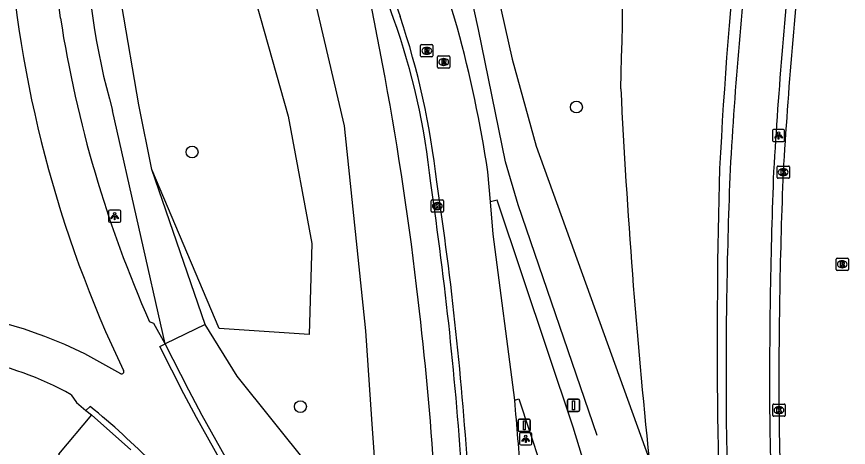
# Model space of a CAD drawing. Extents: x 155018 to 156648, y 383980 to 385733.
# Drawn here: x 155982 to 156050, y 384679.4 to 384714.6 of the extents above; entities that cross this region are included whole.
import ezdxf

# ---------------------------------------------------------------- set-up
doc = ezdxf.new("R2010")
doc.units = 0
for name, color, linetype in [('IMGEO_Berm_groen', 7, 'Continuous'), ('IMGEO_Berm_open', 7, 'Continuous'), ('IMGEO_Boom', 7, 'Continuous'), ('IMGEO_Fietspad_gesloten', 7, 'Continuous'), ('IMGEO_Groenvoorziening', 7, 'Continuous'), ('IMGEO_Hek', 7, 'Continuous'), ('IMGEO_Kolk', 7, 'Continuous'), ('IMGEO_Lichtpunt', 7, 'Continuous'), ('IMGEO_OVBaan_gesloten', 7, 'Continuous'), ('IMGEO_Rijbaan_lokaal_gesloten', 7, 'Continuous'), ('IMGEO_Rijbaan_lokaal_open', 7, 'Continuous'), ('IMGEO_Rijbaan_regionaal_gesloten', 7, 'Continuous'), ('IMGEO_Rioolput', 7, 'Continuous'), ('IMGEO_Verkeersbordpaal', 7, 'Continuous')]:
    doc.layers.add(name, color=color, linetype=linetype)

msp = doc.modelspace()

# ---------------------------------------------------------------- linework, layer by layer
at = {"layer": 'IMGEO_Berm_groen'}
for points in [[(156017.093, 384735.159), (156022.474, 384711.102), (156024.433, 384703.994), (156033.679, 384678.434)], [(155994.133, 384687.845), (155989.826, 384706.927)]]:
    msp.add_lwpolyline(points, dxfattribs=at)
for centre, radius, start, end in [((155744.774, 384660.519), 271.796, 6.53082, 14.27978), ((156041.575, 384721.953), 53.886, 179.79155, 196.19138), ((155748.536, 384659.813), 268.141, 0.58056, 6.77203)]:
    msp.add_arc(centre, radius, start, end, dxfattribs=at)
at = {"layer": 'IMGEO_Berm_open'}
for points in [[(156014.509, 384652.935), (156000, 384676.751), (155999.04, 384678.595), (155997.151, 384681.989), (155996.057, 384684.053), (155994.133, 384687.845)], [(155987.643, 384682.411), (155988.099, 384682.037)], [(155988.099, 384682.037), (155991.323, 384679.179)]]:
    msp.add_lwpolyline(points, dxfattribs=at)
at = {"layer": 'IMGEO_Boom'}
for centre in [(156027.731, 384707.2), (155996.324, 384703.524), (156005.174, 384682.717)]:
    msp.add_circle(centre, 0.489, dxfattribs=at)
at = {"layer": 'IMGEO_Fietspad_gesloten'}
for points in [[(155985.564, 384714.461), (155985.423, 384715.585)], [(155994.133, 384687.845), (155993.205, 384689.513), (155992.84, 384689.661)], [(156014.132, 384652.538), (156000, 384675.81), (155998.606, 384678.363), (155996.676, 384681.831), (155995.641, 384683.763), (155993.687, 384687.638), (155994.133, 384687.845)], [(155990.491, 384685.408), (155987.545, 384687.037)], [(155986.447, 384683.696), (155986.886, 384683.051), (155987.643, 384682.411)], [(155987.643, 384682.411), (155987.994, 384682.737)]]:
    msp.add_lwpolyline(points, dxfattribs=at)
for centre, radius, start, end in [((156428.96, 384679.781), 389.305, 173.67967, 176.71364), ((156079.542, 384728.132), 98.455, 183.74068, 205.55373), ((156455.697, 384677.632), 412.565, 173.78498, 176.62205), ((156083.375, 384729.69), 98.99, 188.84991, 203.85211), ((156467.597, 384685.164), 427.637, 177.73059, 180.35924), ((156481.029, 384684.921), 437.511, 177.77047, 180.32865), ((155971.855, 384655.437), 35.281, 63.59488, 109.40316), ((155972.868, 384658.869), 28.298, 61.32353, 78.85217), ((155990.567, 384685.568), 0.178, 244.51771, 32.13159), ((155946.717, 384632.176), 65.27, 38.45777, 50.77255), ((156351.093, 384686.096), 311.146, 180.66531, 184.49957), ((156343.412, 384685.507), 299.903, 180.59156, 184.50847)]:
    msp.add_arc(centre, radius, start, end, dxfattribs=at)
at = {"layer": 'IMGEO_Groenvoorziening'}
for points in [[(155987.689, 384722.149), (155988.117, 384723.455), (155990.955, 384732.109), (155992.934, 384738.144), (156001.683, 384735.791), (156008.741, 384705.668), (156010.498, 384688.9), (156010.997, 384681.694), (156011.771, 384670.519)], [(155990.589, 384715.49), (155997.27, 384730.889), (156004.162, 384706.442), (156006.109, 384696.044), (156005.888, 384688.61), (155998.542, 384689.097), (155993.022, 384702.105)], [(155993.022, 384702.105), (155991.983, 384707.382), (155990.589, 384715.49)], [(155997.381, 384689.417), (155993.022, 384702.105)], [(155997.381, 384689.417), (155994.133, 384687.845)], [(156011.771, 384670.519), (156000, 384685.211), (155997.381, 384689.417)], [(155988.099, 384682.037), (155985.414, 384678.827), (155988.347, 384676.106)]]:
    msp.add_lwpolyline(points, dxfattribs=at)
for centre, radius, start, end in [((155457.767, 384724.956), 573.827, 358.374974, 2.501426), ((156454.073, 384680.385), 415.21, 171.25209, 176.99188), ((156573.136, 384734.933), 542.408, 182.77388, 185.97892), ((156529.95, 384688.151), 490.715, 178.36245, 183.0899)]:
    msp.add_arc(centre, radius, start, end, dxfattribs=at)
at = {"layer": 'IMGEO_Hek'}
msp.add_lwpolyline([(156029.426, 384680.364), (156022.985, 384699.214), (156021.936, 384702.717), (156019.729, 384713.545), (156014.248, 384738.394)], dxfattribs=at)
at = {"layer": 'IMGEO_Kolk'}
for p, q in [((156044.134, 384701.449), (156044.134, 384702.301)), ((156044.209, 384702.375), (156045.061, 384702.375)), ((156044.622, 384702.155), (156044.647, 384702.155)), ((156045.135, 384702.301), (156045.135, 384701.449)), ((156045.061, 384701.375), (156044.209, 384701.375)), ((156044.645, 384701.595), (156044.62, 384701.595)), ((156015.865, 384698.683), (156015.865, 384699.535)), ((156015.94, 384699.609), (156016.792, 384699.609)), ((156016.353, 384699.389), (156016.378, 384699.389)), ((156016.866, 384699.535), (156016.866, 384698.683)), ((156016.792, 384698.609), (156015.94, 384698.609)), ((156016.376, 384698.829), (156016.351, 384698.829)), ((156043.86, 384682.931), (156044.712, 384682.931)), ((156043.785, 384682.005), (156043.785, 384682.857)), ((156044.273, 384682.711), (156044.298, 384682.711)), ((156044.786, 384682.857), (156044.786, 384682.005)), ((156044.712, 384681.931), (156043.86, 384681.931)), ((156044.296, 384682.151), (156044.271, 384682.151))]:
    msp.add_line(p, q, dxfattribs=at)
for points in [[(156044.134, 384701.449), (156044.134, 384702.301)], [(156044.209, 384702.375), (156045.061, 384702.375)], [(156044.455, 384702.075), (156044.578, 384702.075), (156044.578, 384701.924), (156044.708, 384702.075), (156044.872, 384702.075), (156044.726, 384701.924), (156044.879, 384701.675), (156044.727, 384701.675), (156044.642, 384701.839), (156044.578, 384701.772), (156044.578, 384701.675), (156044.455, 384701.675), (156044.455, 384702.075)], [(156045.135, 384702.301), (156045.135, 384701.449)], [(156045.061, 384701.375), (156044.209, 384701.375)], [(156015.865, 384698.683), (156015.865, 384699.535)], [(156015.94, 384699.609), (156016.792, 384699.609)], [(156016.186, 384699.309), (156016.309, 384699.309), (156016.309, 384699.158), (156016.439, 384699.309), (156016.603, 384699.309), (156016.457, 384699.158), (156016.61, 384698.909), (156016.458, 384698.909), (156016.373, 384699.073), (156016.309, 384699.006), (156016.309, 384698.909), (156016.186, 384698.909), (156016.186, 384699.309)], [(156016.866, 384699.535), (156016.866, 384698.683)], [(156016.792, 384698.609), (156015.94, 384698.609)], [(156043.86, 384682.931), (156044.712, 384682.931)], [(156043.785, 384682.005), (156043.785, 384682.857)], [(156044.106, 384682.631), (156044.229, 384682.631), (156044.229, 384682.48), (156044.359, 384682.631), (156044.523, 384682.631), (156044.377, 384682.48), (156044.53, 384682.231), (156044.378, 384682.231), (156044.293, 384682.395), (156044.229, 384682.328), (156044.229, 384682.231), (156044.106, 384682.231), (156044.106, 384682.631)], [(156044.786, 384682.857), (156044.786, 384682.005)], [(156044.712, 384681.931), (156043.86, 384681.931)]]:
    msp.add_lwpolyline(points, dxfattribs=at)
for centre, start, end in [((156044.211, 384702.299), 91.55205, 178.44795), ((156044.211, 384702.299), 91.55205, 178.44795), ((156045.059, 384702.299), 1.55205, 88.44795), ((156045.059, 384702.299), 1.55205, 88.44795), ((156044.211, 384701.451), 181.55205, 268.44795), ((156044.211, 384701.451), 181.55205, 268.44795), ((156045.059, 384701.451), 271.55205, 358.44795), ((156045.059, 384701.451), 271.55205, 358.44795), ((156015.942, 384699.533), 91.55205, 178.44795), ((156015.942, 384699.533), 91.55205, 178.44795), ((156016.79, 384699.533), 1.55205, 88.44795), ((156016.79, 384699.533), 1.55205, 88.44795), ((156015.942, 384698.685), 181.55205, 268.44795), ((156015.942, 384698.685), 181.55205, 268.44795), ((156016.79, 384698.685), 271.55205, 358.44795), ((156016.79, 384698.685), 271.55205, 358.44795), ((156043.862, 384682.855), 91.55205, 178.44795), ((156043.862, 384682.855), 91.55205, 178.44795), ((156044.71, 384682.855), 1.55205, 88.44795), ((156044.71, 384682.855), 1.55205, 88.44795), ((156043.862, 384682.007), 181.55205, 268.44795), ((156043.862, 384682.007), 181.55205, 268.44795), ((156044.71, 384682.007), 271.55205, 358.44795), ((156044.71, 384682.007), 271.55205, 358.44795)]:
    msp.add_arc(centre, 0.0765, start, end, dxfattribs=at)
for centre, major_axis, ratio, start_param, end_param in [((156044.621, 384701.875), (-0.387, 0.002), 0.722429, 4.712389, 7.853982), ((156044.646, 384701.875), (-0.39, 0.002), 0.717154, 1.570796, 4.712389), ((156016.352, 384699.109), (-0.387, 0.002), 0.722429, 4.712389, 7.853982), ((156016.377, 384699.109), (-0.39, 0.002), 0.717154, 1.570796, 4.712389), ((156044.272, 384682.431), (-0.387, 0.002), 0.722429, 4.712389, 7.853982), ((156044.297, 384682.431), (-0.39, 0.002), 0.717154, 1.570796, 4.712389)]:
    msp.add_ellipse(centre, major_axis=major_axis, ratio=ratio, start_param=start_param, end_param=end_param, dxfattribs=at)
at = {"layer": 'IMGEO_Lichtpunt'}
for p, q in [((156044.656, 384705.374), (156043.848, 384705.374)), ((156044.656, 384705.374), (156043.848, 384705.374)), ((156043.754, 384705.279), (156043.754, 384704.472)), ((156043.754, 384705.279), (156043.754, 384704.472)), ((156044.75, 384704.472), (156044.75, 384705.279)), ((156044.75, 384704.472), (156044.75, 384705.279)), ((156043.848, 384704.378), (156044.656, 384704.378)), ((156043.848, 384704.378), (156044.656, 384704.378)), ((155989.493, 384698.687), (155989.493, 384697.88)), ((155989.493, 384698.687), (155989.493, 384697.88)), ((155990.395, 384698.782), (155989.587, 384698.782)), ((155990.395, 384698.782), (155989.587, 384698.782)), ((155990.489, 384697.88), (155990.489, 384698.687)), ((155990.489, 384697.88), (155990.489, 384698.687)), ((155989.587, 384697.786), (155990.395, 384697.786)), ((155989.587, 384697.786), (155990.395, 384697.786)), ((156023.09, 384680.489), (156023.09, 384679.682)), ((156023.09, 384680.489), (156023.09, 384679.682)), ((156023.992, 384680.584), (156023.184, 384680.584)), ((156023.992, 384680.584), (156023.184, 384680.584)), ((156024.086, 384679.682), (156024.086, 384680.489)), ((156024.086, 384679.682), (156024.086, 384680.489)), ((156023.184, 384679.588), (156023.992, 384679.588)), ((156023.184, 384679.588), (156023.992, 384679.588))]:
    msp.add_line(p, q, dxfattribs=at)
for points in [[(156044.128, 384704.943), (156044.167, 384704.915), (156043.979, 384704.653), (156043.941, 384704.68), (156044.128, 384704.943)], [(156044.23, 384704.895), (156044.277, 384704.895), (156044.277, 384704.573), (156044.23, 384704.573), (156044.23, 384704.895)], [(156044.34, 384704.915), (156044.378, 384704.942), (156044.565, 384704.68), (156044.526, 384704.652), (156044.34, 384704.915)], [(155989.867, 384698.351), (155989.906, 384698.323), (155989.718, 384698.061), (155989.68, 384698.088), (155989.867, 384698.351)], [(155989.969, 384698.303), (155990.016, 384698.303), (155990.016, 384697.981), (155989.969, 384697.981), (155989.969, 384698.303)], [(155990.079, 384698.323), (155990.117, 384698.35), (155990.304, 384698.088), (155990.265, 384698.06), (155990.079, 384698.323)], [(156023.464, 384680.153), (156023.503, 384680.125), (156023.315, 384679.863), (156023.277, 384679.89), (156023.464, 384680.153)], [(156023.566, 384680.105), (156023.613, 384680.105), (156023.613, 384679.783), (156023.566, 384679.783), (156023.566, 384680.105)], [(156023.676, 384680.125), (156023.714, 384680.152), (156023.901, 384679.89), (156023.862, 384679.862), (156023.676, 384680.125)]]:
    msp.add_lwpolyline(points, dxfattribs=at)
for centre in [(156044.253, 384705.077), (155989.992, 384698.485), (156023.589, 384680.287)]:
    msp.add_circle(centre, 0.0994, dxfattribs=at)
for centre, start, end in [((156043.848, 384705.279), 90, 180), ((156043.848, 384705.279), 90, 180), ((156044.656, 384705.279), 0, 90), ((156044.656, 384705.279), 0, 90), ((156043.848, 384704.472), 180, 270), ((156043.848, 384704.472), 180, 270), ((156044.656, 384704.472), 270, 0), ((156044.656, 384704.472), 270, 360), ((155989.587, 384698.687), 90, 180), ((155989.587, 384698.687), 90, 180), ((155990.395, 384698.687), 0, 90), ((155990.395, 384698.687), 0, 90), ((155989.587, 384697.88), 180, 270), ((155989.587, 384697.88), 180, 270), ((155990.395, 384697.88), 270, 0), ((155990.395, 384697.88), 270, 360), ((156023.184, 384680.489), 90, 180), ((156023.184, 384680.489), 90, 180), ((156023.992, 384680.489), 0, 90), ((156023.992, 384680.489), 0, 90), ((156023.184, 384679.682), 180, 270), ((156023.184, 384679.682), 180, 270), ((156023.992, 384679.682), 270, 0), ((156023.992, 384679.682), 270, 360)]:
    msp.add_arc(centre, 0.0946, start, end, dxfattribs=at)
at = {"layer": 'IMGEO_OVBaan_gesloten'}
for centre, radius, start, end in [((156435.845, 384679.022), 391.878, 173.67203, 176.6576), ((156472.073, 384684.429), 427.796, 177.66341, 180.26812), ((156376.032, 384686.892), 331.78, 180.77116, 184.30951)]:
    msp.add_arc(centre, radius, start, end, dxfattribs=at)
at = {"layer": 'IMGEO_Rijbaan_lokaal_gesloten'}
for points in [[(156038.681, 384642.283), (156031.378, 384668.186), (156027.462, 384681.029), (156021.256, 384699.576), (156020.708, 384699.461)], [(156022.691, 384683.243), (156023.024, 384683.369), (156025.677, 384675.34), (156026.109, 384673.847)]]:
    msp.add_lwpolyline(points, dxfattribs=at)
at = {"layer": 'IMGEO_Rijbaan_lokaal_open'}
msp.add_lwpolyline([(156012.797, 384714.434), (156008.172, 384727.559)], dxfattribs=at)
for centre, radius, start, end in [((155958.207, 384695.094), 57.915, 5.81998, 19.50778), ((155725.682, 384657.837), 293.33, 3.65677, 8.45527)]:
    msp.add_arc(centre, radius, start, end, dxfattribs=at)
at = {"layer": 'IMGEO_Rijbaan_regionaal_gesloten'}
for points in [[(156008.487, 384728.25), (156013.318, 384714.584)], [(156020.708, 384699.461), (156020.49, 384701.91)], [(156022.691, 384683.243), (156020.943, 384696.818), (156020.708, 384699.461)]]:
    msp.add_lwpolyline(points, dxfattribs=at)
for centre, radius, start, end in [((155924.61, 384687.74), 96.921, 8.4069, 22.60753), ((155953.682, 384694.248), 63.008, 6.2215, 18.82983), ((155740.692, 384659.43), 278.756, 3.52868, 8.59211), ((155739.869, 384657.753), 283.968, 3.87554, 5.15005)]:
    msp.add_arc(centre, radius, start, end, dxfattribs=at)
at = {"layer": 'IMGEO_Rioolput'}
for p, q in [((156015.002, 384711.368), (156015.002, 384712.22)), ((156015.077, 384712.294), (156015.929, 384712.294)), ((156016.003, 384712.22), (156016.003, 384711.368)), ((156015.513, 384711.514), (156015.488, 384711.514)), ((156015.49, 384712.074), (156015.515, 384712.074)), ((156015.929, 384711.294), (156015.077, 384711.294)), ((156016.39, 384710.452), (156016.39, 384711.304)), ((156016.465, 384711.378), (156017.317, 384711.378)), ((156016.878, 384711.158), (156016.903, 384711.158)), ((156017.391, 384711.304), (156017.391, 384710.452)), ((156017.317, 384710.378), (156016.465, 384710.378)), ((156016.901, 384710.598), (156016.876, 384710.598)), ((156048.958, 384693.923), (156048.958, 384694.775)), ((156049.033, 384694.849), (156049.885, 384694.849)), ((156049.446, 384694.629), (156049.471, 384694.629)), ((156049.959, 384694.775), (156049.959, 384693.923)), ((156049.885, 384693.849), (156049.033, 384693.849)), ((156049.469, 384694.069), (156049.444, 384694.069))]:
    msp.add_line(p, q, dxfattribs=at)
for points in [[(156015.002, 384711.368), (156015.002, 384712.22)], [(156015.077, 384712.294), (156015.929, 384712.294)], [(156016.003, 384712.22), (156016.003, 384711.368)], [(156015.591, 384711.992), (156015.339, 384711.994), (156015.339, 384711.594)], [(156015.339, 384711.594), (156015.463, 384711.594), (156015.463, 384711.756), (156015.474, 384711.756)], [(156015.517, 384711.913), (156015.463, 384711.913), (156015.463, 384711.832)], [(156015.463, 384711.832), (156015.515, 384711.832)], [(156015.521, 384711.727), (156015.592, 384711.594), (156015.732, 384711.594), (156015.667, 384711.72)], [(156015.929, 384711.294), (156015.077, 384711.294)], [(156016.39, 384710.452), (156016.39, 384711.304)], [(156016.465, 384711.378), (156017.317, 384711.378)], [(156016.979, 384711.076), (156016.727, 384711.078), (156016.727, 384710.678)], [(156016.727, 384710.678), (156016.851, 384710.678), (156016.851, 384710.84), (156016.862, 384710.84)], [(156016.905, 384710.997), (156016.851, 384710.997), (156016.851, 384710.916)], [(156016.851, 384710.916), (156016.903, 384710.916)], [(156016.909, 384710.811), (156016.98, 384710.678), (156017.12, 384710.678), (156017.055, 384710.804)], [(156017.391, 384711.304), (156017.391, 384710.452)], [(156017.317, 384710.378), (156016.465, 384710.378)], [(156048.958, 384693.923), (156048.958, 384694.775)], [(156049.033, 384694.849), (156049.885, 384694.849)], [(156049.547, 384694.547), (156049.295, 384694.549), (156049.295, 384694.149)], [(156049.473, 384694.468), (156049.419, 384694.468), (156049.419, 384694.387)], [(156049.959, 384694.775), (156049.959, 384693.923)], [(156049.885, 384693.849), (156049.033, 384693.849)], [(156049.295, 384694.149), (156049.419, 384694.149), (156049.419, 384694.311), (156049.43, 384694.311)], [(156049.419, 384694.387), (156049.471, 384694.387)], [(156049.477, 384694.282), (156049.548, 384694.149), (156049.688, 384694.149), (156049.623, 384694.275)]]:
    msp.add_lwpolyline(points, dxfattribs=at)
for centre, radius, start, end in [((156015.079, 384712.218), 0.0765, 91.55205, 178.44795), ((156015.079, 384712.218), 0.0765, 91.55205, 178.44795), ((156015.927, 384712.218), 0.0765, 1.55205, 88.44795), ((156015.927, 384712.218), 0.0765, 1.55205, 88.44795), ((156015.473, 384711.703), 0.0533, 26.02933, 88.69889), ((156015.499, 384712.021), 0.19, 274.7715, 282.96867), ((156015.523, 384711.817), 0.0964, 77.00612, 93.18647), ((156015.537, 384711.874), 0.0378, 276.66336, 79.67722), ((156015.59, 384711.882), 0.109, 350.36119, 89.41601), ((156015.588, 384711.882), 0.112, 277.58423, 350.98172), ((156015.572, 384711.667), 0.108, 29.51342, 73.79051), ((156015.079, 384711.37), 0.0765, 181.55205, 268.44795), ((156015.079, 384711.37), 0.0765, 181.55205, 268.44795), ((156015.927, 384711.37), 0.0765, 271.55205, 358.44795), ((156015.927, 384711.37), 0.0765, 271.55205, 358.44795), ((156016.467, 384711.302), 0.0765, 91.55205, 178.44795), ((156016.467, 384711.302), 0.0765, 91.55205, 178.44795), ((156016.861, 384710.787), 0.0533, 26.02933, 88.69889), ((156016.887, 384711.105), 0.19, 274.7715, 282.96867), ((156016.911, 384710.901), 0.0964, 77.00612, 93.18647), ((156016.925, 384710.958), 0.0378, 276.66336, 79.67722), ((156016.978, 384710.966), 0.109, 350.36119, 89.41601), ((156016.976, 384710.966), 0.112, 277.58423, 350.98172), ((156016.96, 384710.751), 0.108, 29.51342, 73.79051), ((156017.315, 384711.302), 0.0765, 1.55205, 88.44795), ((156017.315, 384711.302), 0.0765, 1.55205, 88.44795), ((156016.467, 384710.454), 0.0765, 181.55205, 268.44795), ((156016.467, 384710.454), 0.0765, 181.55205, 268.44795), ((156017.315, 384710.454), 0.0765, 271.55205, 358.44795), ((156017.315, 384710.454), 0.0765, 271.55205, 358.44795), ((156049.035, 384694.773), 0.0765, 91.55205, 178.44795), ((156049.035, 384694.773), 0.0765, 91.55205, 178.44795), ((156049.479, 384694.372), 0.0964, 77.00612, 93.18647), ((156049.493, 384694.429), 0.0378, 276.66336, 79.67722), ((156049.546, 384694.437), 0.109, 350.36119, 89.41601), ((156049.883, 384694.773), 0.0765, 1.55205, 88.44795), ((156049.883, 384694.773), 0.0765, 1.55205, 88.44795), ((156049.035, 384693.925), 0.0765, 181.55205, 268.44795), ((156049.035, 384693.925), 0.0765, 181.55205, 268.44795), ((156049.429, 384694.258), 0.0533, 26.02933, 88.69889), ((156049.455, 384694.576), 0.19, 274.7715, 282.96867), ((156049.544, 384694.437), 0.112, 277.58423, 350.98172), ((156049.528, 384694.222), 0.108, 29.51342, 73.79051), ((156049.883, 384693.925), 0.0765, 271.55205, 358.44795), ((156049.883, 384693.925), 0.0765, 271.55205, 358.44795)]:
    msp.add_arc(centre, radius, start, end, dxfattribs=at)
for centre, major_axis, ratio, start_param, end_param in [((156015.489, 384711.794), (-0.387, 0.002), 0.722429, 4.712389, 7.853982), ((156015.514, 384711.794), (-0.39, 0.002), 0.717154, 1.570796, 4.712389), ((156016.877, 384710.878), (-0.387, 0.002), 0.722429, 4.712389, 7.853982), ((156016.902, 384710.878), (-0.39, 0.002), 0.717154, 1.570796, 4.712389), ((156049.445, 384694.349), (-0.387, 0.002), 0.722429, 4.712389, 7.853982), ((156049.47, 384694.349), (-0.39, 0.002), 0.717154, 1.570796, 4.712389)]:
    msp.add_ellipse(centre, major_axis=major_axis, ratio=ratio, start_param=start_param, end_param=end_param, dxfattribs=at)
at = {"layer": 'IMGEO_Verkeersbordpaal'}
for p, q in [((156026.998, 384682.425), (156026.998, 384683.225)), ((156026.998, 384683.225), (156026.998, 384682.425)), ((156027.098, 384683.325), (156027.888, 384683.325)), ((156027.888, 384683.325), (156027.098, 384683.325)), ((156027.988, 384683.225), (156027.988, 384682.425)), ((156027.988, 384682.425), (156027.988, 384683.225)), ((156027.888, 384682.325), (156027.098, 384682.325)), ((156027.098, 384682.325), (156027.888, 384682.325)), ((156022.977, 384680.787), (156022.977, 384681.587)), ((156022.977, 384681.587), (156022.977, 384680.787)), ((156023.077, 384681.687), (156023.867, 384681.687)), ((156023.867, 384681.687), (156023.077, 384681.687)), ((156023.967, 384681.587), (156023.967, 384680.787)), ((156023.967, 384680.787), (156023.967, 384681.587)), ((156023.867, 384680.687), (156023.077, 384680.687)), ((156023.077, 384680.687), (156023.867, 384680.687))]:
    msp.add_line(p, q, dxfattribs=at)
for points in [[(156027.418, 384683.2), (156027.568, 384683.2), (156027.568, 384682.45), (156027.418, 384682.45), (156027.418, 384683.2)], [(156023.397, 384681.562), (156023.547, 384681.562), (156023.547, 384680.812), (156023.397, 384680.812), (156023.397, 384681.562)]]:
    msp.add_lwpolyline(points, dxfattribs=at)
for centre, start, end in [((156027.098, 384683.225), 90, 180), ((156027.098, 384683.225), 90, 180), ((156027.888, 384683.225), 0, 90), ((156027.888, 384683.225), 360, 90), ((156027.098, 384682.425), 180, 270), ((156027.098, 384682.425), 180, 270), ((156027.888, 384682.425), 270, 0), ((156027.888, 384682.425), 270, 0), ((156023.077, 384681.587), 90, 180), ((156023.077, 384681.587), 90, 180), ((156023.867, 384681.587), 0, 90), ((156023.867, 384681.587), 360, 90), ((156023.077, 384680.787), 180, 270), ((156023.077, 384680.787), 180, 270), ((156023.867, 384680.787), 270, 0), ((156023.867, 384680.787), 270, 0)]:
    msp.add_arc(centre, 0.1, start, end, dxfattribs=at)

doc.saveas('drawing.dxf')
